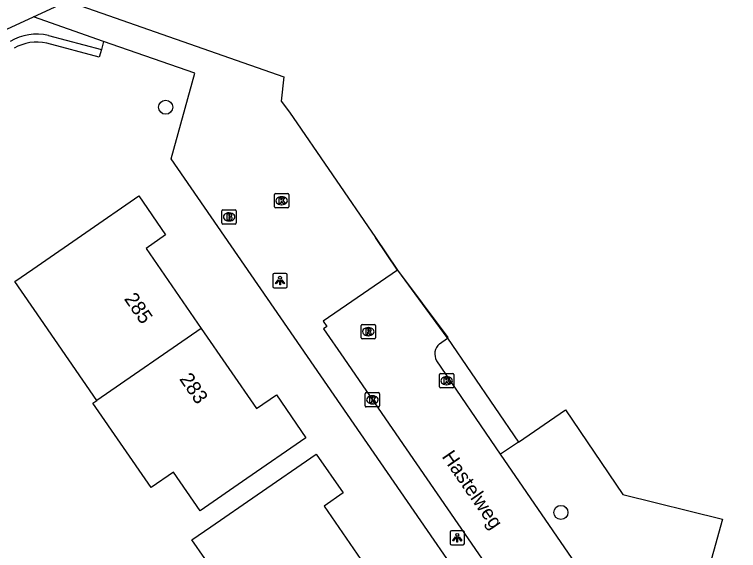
# Model space of a CAD drawing. Extents: x 157692 to 159670, y 381454 to 383289.
# Drawn here: x 158019.5 to 158069.9, y 383186.8 to 383224.2 of the extents above; entities that cross this region are included whole.
import ezdxf

# ---------------------------------------------------------------- set-up
doc = ezdxf.new("R2010")
doc.units = 0
for name, color, linetype in [('IMGEO_Boom', 7, 'Continuous'), ('IMGEO_Brandkraan', 7, 'Continuous'), ('IMGEO_Fietspad_open', 7, 'Continuous'), ('IMGEO_Groenvoorziening', 7, 'Continuous'), ('IMGEO_Hek', 7, 'Continuous'), ('IMGEO_Kolk', 7, 'Continuous'), ('IMGEO_Lichtpunt', 7, 'Continuous'), ('IMGEO_Muur', 7, 'Continuous'), ('IMGEO_Openbare_ruimte_label', 7, 'Continuous'), ('IMGEO_Pand', 7, 'Continuous'), ('IMGEO_Pand_nummerreeks', 7, 'Continuous'), ('IMGEO_Rijbaan_lokaal_open', 7, 'Continuous'), ('IMGEO_Rioolput', 7, 'Continuous'), ('IMGEO_Voetpad_open', 7, 'Continuous')]:
    doc.layers.add(name, color=color, linetype=linetype)

msp = doc.modelspace()

# ---------------------------------------------------------------- linework, layer by layer
at = {"layer": 'IMGEO_Boom'}
for centre in [(158030.042, 383217.712), (158057.552, 383189.497)]:
    msp.add_circle(centre, 0.489, dxfattribs=at)
at = {"layer": 'IMGEO_Brandkraan'}
for p, q in [((158033.956, 383209.652), (158033.956, 383210.504)), ((158034.031, 383210.578), (158034.883, 383210.578)), ((158034.957, 383210.504), (158034.957, 383209.652)), ((158034.444, 383210.358), (158034.469, 383210.358)), ((158034.883, 383209.578), (158034.031, 383209.578)), ((158034.467, 383209.798), (158034.442, 383209.798))]:
    msp.add_line(p, q, dxfattribs=at)
for points in [[(158033.956, 383209.652), (158033.956, 383210.504)], [(158034.031, 383210.578), (158034.883, 383210.578)], [(158034.957, 383210.504), (158034.957, 383209.652)], [(158034.304, 383210.278), (158034.304, 383209.878), (158034.517, 383209.878)], [(158034.535, 383210.278), (158034.304, 383210.278)], [(158034.483, 383210.197), (158034.429, 383210.197), (158034.429, 383210.121)], [(158034.429, 383210.121), (158034.482, 383210.121)], [(158034.491, 383210.045), (158034.429, 383210.045), (158034.429, 383209.964)], [(158034.429, 383209.964), (158034.491, 383209.964)], [(158034.883, 383209.578), (158034.031, 383209.578)]]:
    msp.add_lwpolyline(points, dxfattribs=at)
for centre, radius, start, end in [((158034.033, 383210.502), 0.0765, 91.552, 178.448), ((158034.033, 383210.502), 0.0765, 91.552, 178.448), ((158034.881, 383210.502), 0.0765, 1.552, 88.448), ((158034.881, 383210.502), 0.0765, 1.552, 88.448), ((158034.484, 383210.159), 0.0379, 267.8285, 90.9355), ((158034.492, 383210.004), 0.0404, 269.8759, 90.5077), ((158034.539, 383210.133), 0.145, 59.4692, 91.5367), ((158034.564, 383210.18), 0.0922, 285.5137, 58.1501), ((158034.569, 383209.988), 0.105, 301.3115, 78.989), ((158034.033, 383209.654), 0.0765, 181.552, 268.448), ((158034.033, 383209.654), 0.0765, 181.552, 268.448), ((158034.523, 383210.129), 0.251, 268.6676, 293.5347), ((158034.881, 383209.654), 0.0765, 271.552, 358.448), ((158034.881, 383209.654), 0.0765, 271.552, 358.448)]:
    msp.add_arc(centre, radius, start, end, dxfattribs=at)
for centre, major_axis, ratio, start_param, end_param in [((158034.443, 383210.078), (-0.387, 0.002), 0.722429, 4.712389, 7.853982), ((158034.468, 383210.078), (-0.39, 0.002), 0.717154, 1.570796, 4.712389)]:
    msp.add_ellipse(centre, major_axis=major_axis, ratio=ratio, start_param=start_param, end_param=end_param, dxfattribs=at)
at = {"layer": 'IMGEO_Fietspad_open'}
msp.add_arc((157949.897, 383357.683), 149.367, 294.69857, 302.37928, dxfattribs=at)
at = {"layer": 'IMGEO_Groenvoorziening'}
for points in [[(158021.884, 383222.716), (158025.565, 383221.736)], [(158025.565, 383221.736), (158025.413, 383221.208), (158021.764, 383222.179)], [(158025.725, 383222.293), (158025.565, 383221.736)], [(158054.589, 383194.389), (158057.874, 383196.632), (158061.862, 383190.753), (158068.787, 383189.035), (158066.406, 383180.427)]]:
    msp.add_lwpolyline(points, dxfattribs=at)
for centre, radius, start, end in [((158021.088, 383219.158), 3.646, 77.3888, 120.8236), ((158021.087, 383219.16), 3.094, 77.3659, 120.8186)]:
    msp.add_arc(centre, radius, start, end, dxfattribs=at)
at = {"layer": 'IMGEO_Hek'}
msp.add_lwpolyline([(158046.186, 383206.369), (158049.691, 383201.687), (158049.702, 383201.671)], dxfattribs=at)
at = {"layer": 'IMGEO_Kolk'}
for p, q in [((158037.614, 383210.777), (158037.614, 383211.629)), ((158037.689, 383211.703), (158038.541, 383211.703)), ((158038.102, 383211.483), (158038.127, 383211.483)), ((158038.615, 383211.629), (158038.615, 383210.777)), ((158038.541, 383210.703), (158037.689, 383210.703)), ((158038.125, 383210.923), (158038.1, 383210.923)), ((158049.097, 383198.241), (158049.097, 383199.093)), ((158049.172, 383199.167), (158050.024, 383199.167)), ((158049.585, 383198.947), (158049.61, 383198.947)), ((158050.098, 383199.093), (158050.098, 383198.241)), ((158049.608, 383198.387), (158049.583, 383198.387)), ((158050.024, 383198.167), (158049.172, 383198.167)), ((158043.931, 383196.913), (158043.931, 383197.765)), ((158044.006, 383197.839), (158044.858, 383197.839)), ((158044.419, 383197.619), (158044.444, 383197.619)), ((158044.932, 383197.765), (158044.932, 383196.913)), ((158044.442, 383197.059), (158044.417, 383197.059)), ((158044.858, 383196.839), (158044.006, 383196.839))]:
    msp.add_line(p, q, dxfattribs=at)
for points in [[(158037.614, 383210.777), (158037.614, 383211.629)], [(158037.689, 383211.703), (158038.541, 383211.703)], [(158038.615, 383211.629), (158038.615, 383210.777)], [(158037.935, 383211.403), (158038.058, 383211.403), (158038.058, 383211.252), (158038.188, 383211.403), (158038.352, 383211.403), (158038.206, 383211.252), (158038.359, 383211.003), (158038.207, 383211.003), (158038.122, 383211.167), (158038.058, 383211.1), (158038.058, 383211.003), (158037.935, 383211.003), (158037.935, 383211.403)], [(158038.541, 383210.703), (158037.689, 383210.703)], [(158049.097, 383198.241), (158049.097, 383199.093)], [(158049.172, 383199.167), (158050.024, 383199.167)], [(158049.418, 383198.867), (158049.541, 383198.867), (158049.541, 383198.716), (158049.671, 383198.867), (158049.835, 383198.867), (158049.689, 383198.716), (158049.842, 383198.467), (158049.69, 383198.467), (158049.605, 383198.631), (158049.541, 383198.564), (158049.541, 383198.467), (158049.418, 383198.467), (158049.418, 383198.867)], [(158050.098, 383199.093), (158050.098, 383198.241)], [(158050.024, 383198.167), (158049.172, 383198.167)], [(158043.931, 383196.913), (158043.931, 383197.765)], [(158044.006, 383197.839), (158044.858, 383197.839)], [(158044.252, 383197.539), (158044.375, 383197.539), (158044.375, 383197.388), (158044.505, 383197.539), (158044.669, 383197.539), (158044.523, 383197.388), (158044.676, 383197.139), (158044.524, 383197.139), (158044.439, 383197.303), (158044.375, 383197.236), (158044.375, 383197.139), (158044.252, 383197.139), (158044.252, 383197.539)], [(158044.932, 383197.765), (158044.932, 383196.913)], [(158044.858, 383196.839), (158044.006, 383196.839)]]:
    msp.add_lwpolyline(points, dxfattribs=at)
for centre, start, end in [((158037.691, 383211.627), 91.552, 178.448), ((158037.691, 383211.627), 91.552, 178.448), ((158038.539, 383211.627), 1.552, 88.448), ((158038.539, 383211.627), 1.552, 88.448), ((158037.691, 383210.779), 181.552, 268.448), ((158037.691, 383210.779), 181.552, 268.448), ((158038.539, 383210.779), 271.552, 358.448), ((158038.539, 383210.779), 271.552, 358.448), ((158049.174, 383199.091), 91.552, 178.448), ((158049.174, 383199.091), 91.552, 178.448), ((158050.022, 383199.091), 1.552, 88.448), ((158050.022, 383199.091), 1.552, 88.448), ((158049.174, 383198.243), 181.552, 268.448), ((158049.174, 383198.243), 181.552, 268.448), ((158050.022, 383198.243), 271.552, 358.448), ((158050.022, 383198.243), 271.552, 358.448), ((158044.008, 383197.763), 91.552, 178.448), ((158044.008, 383197.763), 91.552, 178.448), ((158044.856, 383197.763), 1.552, 88.448), ((158044.856, 383197.763), 1.552, 88.448), ((158044.008, 383196.915), 181.552, 268.448), ((158044.008, 383196.915), 181.552, 268.448), ((158044.856, 383196.915), 271.552, 358.448), ((158044.856, 383196.915), 271.552, 358.448)]:
    msp.add_arc(centre, 0.0765, start, end, dxfattribs=at)
for centre, major_axis, ratio, start_param, end_param in [((158038.101, 383211.203), (-0.387, 0.002), 0.722429, 4.712389, 7.853982), ((158038.126, 383211.203), (-0.39, 0.002), 0.717154, 1.570796, 4.712389), ((158049.584, 383198.667), (-0.387, 0.002), 0.722429, 4.712389, 7.853982), ((158049.609, 383198.667), (-0.39, 0.002), 0.717154, 1.570796, 4.712389), ((158044.418, 383197.339), (-0.387, 0.002), 0.722429, 4.712389, 7.853982), ((158044.443, 383197.339), (-0.39, 0.002), 0.717154, 1.570796, 4.712389)]:
    msp.add_ellipse(centre, major_axis=major_axis, ratio=ratio, start_param=start_param, end_param=end_param, dxfattribs=at)
at = {"layer": 'IMGEO_Lichtpunt'}
for p, q in [((158037.501, 383206.041), (158037.501, 383205.234)), ((158037.501, 383206.041), (158037.501, 383205.234)), ((158038.403, 383206.136), (158037.595, 383206.136)), ((158038.403, 383206.136), (158037.595, 383206.136)), ((158038.497, 383205.234), (158038.497, 383206.041)), ((158038.497, 383205.234), (158038.497, 383206.041)), ((158037.595, 383205.14), (158038.403, 383205.14)), ((158037.595, 383205.14), (158038.403, 383205.14)), ((158049.836, 383188.13), (158049.836, 383187.323)), ((158049.836, 383188.13), (158049.836, 383187.323)), ((158050.738, 383188.225), (158049.93, 383188.225)), ((158050.738, 383188.225), (158049.93, 383188.225)), ((158050.832, 383187.323), (158050.832, 383188.13)), ((158050.832, 383187.323), (158050.832, 383188.13)), ((158049.93, 383187.229), (158050.738, 383187.229)), ((158049.93, 383187.229), (158050.738, 383187.229))]:
    msp.add_line(p, q, dxfattribs=at)
for points in [[(158037.875, 383205.705), (158037.914, 383205.677), (158037.726, 383205.415), (158037.688, 383205.442), (158037.875, 383205.705)], [(158037.977, 383205.657), (158038.024, 383205.657), (158038.024, 383205.335), (158037.977, 383205.335), (158037.977, 383205.657)], [(158038.087, 383205.677), (158038.125, 383205.704), (158038.312, 383205.442), (158038.273, 383205.414), (158038.087, 383205.677)], [(158050.21, 383187.794), (158050.249, 383187.766), (158050.061, 383187.504), (158050.023, 383187.531), (158050.21, 383187.794)], [(158050.422, 383187.766), (158050.46, 383187.793), (158050.647, 383187.531), (158050.608, 383187.503), (158050.422, 383187.766)], [(158050.312, 383187.746), (158050.359, 383187.746), (158050.359, 383187.424), (158050.312, 383187.424), (158050.312, 383187.746)]]:
    msp.add_lwpolyline(points, dxfattribs=at)
for centre in [(158038, 383205.839), (158050.335, 383187.928)]:
    msp.add_circle(centre, 0.0994, dxfattribs=at)
for centre, start, end in [((158037.595, 383206.041), 90, 180), ((158037.595, 383206.041), 90, 180), ((158038.403, 383206.041), 0, 90), ((158038.403, 383206.041), 0, 90), ((158037.595, 383205.234), 180, 270), ((158037.595, 383205.234), 180, 270), ((158038.403, 383205.234), 270, 0), ((158038.403, 383205.234), 270, 360), ((158049.93, 383188.13), 90, 180), ((158049.93, 383188.13), 90, 180), ((158050.738, 383188.13), 0, 90), ((158050.738, 383188.13), 0, 90), ((158049.93, 383187.323), 180, 270), ((158049.93, 383187.323), 180, 270), ((158050.738, 383187.323), 270, 0), ((158050.738, 383187.323), 270, 360)]:
    msp.add_arc(centre, 0.0946, start, end, dxfattribs=at)
at = {"layer": 'IMGEO_Muur'}
msp.add_lwpolyline([(158046.186, 383206.369), (158044.638, 383208.653)], dxfattribs=at)
at = {"layer": 'IMGEO_Pand'}
for points in [[(158025.254, 383197.293), (158021.351, 383202.953), (158019.538, 383205.582), (158020.792, 383206.447), (158028.168, 383211.534), (158030.036, 383208.825), (158028.674, 383207.885), (158032.522, 383202.305)], [(158032.522, 383202.305), (158036.369, 383196.727), (158037.748, 383197.679), (158039.803, 383194.699), (158035.687, 383191.861), (158032.434, 383189.617), (158030.582, 383192.303), (158029.032, 383191.234), (158024.983, 383197.106), (158025.254, 383197.293)], [(158032.522, 383202.305), (158025.254, 383197.293)], [(158037.575, 383179.32), (158033.671, 383184.982), (158031.87, 383187.594), (158033.189, 383188.504), (158036.41, 383190.726), (158040.525, 383193.564), (158042.397, 383190.85), (158041.062, 383189.929), (158044.895, 383184.371)]]:
    msp.add_lwpolyline(points, dxfattribs=at)
at = {"layer": 'IMGEO_Rijbaan_lokaal_open'}
for points in [[(158046.186, 383206.369), (158040.995, 383202.812), (158041.25, 383202.441), (158041.026, 383202.287), (158042.442, 383200.229), (158044.273, 383197.568), (158044.834, 383196.753), (158046.772, 383193.935), (158054.687, 383182.43), (158058.967, 383176.21), (158067.013, 383164.515), (158068.841, 383161.857), (158069.911, 383160.302)], [(158046.186, 383206.369), (158049.607, 383201.687), (158049.646, 383201.631)], [(158049.108, 383201.245), (158049.646, 383201.631)], [(158053.356, 383193.562), (158048.903, 383200.054)], [(158062.774, 383179.831), (158053.356, 383193.562)]]:
    msp.add_lwpolyline(points, dxfattribs=at)
msp.add_arc((158049.707, 383200.529), 0.934, 129.9125, 210.5549, dxfattribs=at)
at = {"layer": 'IMGEO_Rioolput'}
for p, q in [((158043.645, 383201.658), (158043.645, 383202.51)), ((158043.72, 383202.584), (158044.572, 383202.584)), ((158044.646, 383202.51), (158044.646, 383201.658)), ((158044.133, 383202.364), (158044.158, 383202.364)), ((158044.572, 383201.584), (158043.72, 383201.584)), ((158044.156, 383201.804), (158044.131, 383201.804))]:
    msp.add_line(p, q, dxfattribs=at)
for points in [[(158043.645, 383201.658), (158043.645, 383202.51)], [(158043.72, 383202.584), (158044.572, 383202.584)], [(158044.646, 383202.51), (158044.646, 383201.658)], [(158044.234, 383202.282), (158043.982, 383202.284), (158043.982, 383201.884)], [(158043.982, 383201.884), (158044.106, 383201.884), (158044.106, 383202.046), (158044.117, 383202.046)], [(158044.16, 383202.203), (158044.106, 383202.203), (158044.106, 383202.122)], [(158044.106, 383202.122), (158044.158, 383202.122)], [(158044.164, 383202.017), (158044.235, 383201.884), (158044.375, 383201.884), (158044.31, 383202.01)], [(158044.572, 383201.584), (158043.72, 383201.584)]]:
    msp.add_lwpolyline(points, dxfattribs=at)
for centre, radius, start, end in [((158043.722, 383202.508), 0.0765, 91.552, 178.448), ((158043.722, 383202.508), 0.0765, 91.552, 178.448), ((158044.57, 383202.508), 0.0765, 1.552, 88.448), ((158044.57, 383202.508), 0.0765, 1.552, 88.448), ((158044.116, 383201.993), 0.0533, 26.0293, 88.6989), ((158044.142, 383202.311), 0.19, 274.7715, 282.9687), ((158044.166, 383202.107), 0.0964, 77.0061, 93.1865), ((158044.18, 383202.164), 0.0378, 276.6634, 79.6772), ((158044.233, 383202.172), 0.109, 350.3612, 89.416), ((158044.231, 383202.172), 0.112, 277.5842, 350.9817), ((158044.215, 383201.957), 0.108, 29.5134, 73.7905), ((158043.722, 383201.66), 0.0765, 181.552, 268.448), ((158043.722, 383201.66), 0.0765, 181.552, 268.448), ((158044.57, 383201.66), 0.0765, 271.552, 358.448), ((158044.57, 383201.66), 0.0765, 271.552, 358.448)]:
    msp.add_arc(centre, radius, start, end, dxfattribs=at)
for centre, major_axis, ratio, start_param, end_param in [((158044.132, 383202.084), (-0.387, 0.002), 0.722429, 4.712389, 7.853982), ((158044.157, 383202.084), (-0.39, 0.002), 0.717154, 1.570796, 4.712389)]:
    msp.add_ellipse(centre, major_axis=major_axis, ratio=ratio, start_param=start_param, end_param=end_param, dxfattribs=at)
at = {"layer": 'IMGEO_Voetpad_open'}
for points in [[(158020.839, 383224.003), (158023.215, 383225.093)], [(158023.215, 383225.093), (158038.261, 383219.833), (158038.092, 383218.129), (158038.663, 383217.364), (158044.638, 383208.653), (158046.186, 383206.369)], [(157985.76, 383208.168), (158000, 383214.573), (158014.4, 383221.049), (158020.839, 383224.003)], [(158025.725, 383222.293), (158020.839, 383224.003)], [(158068.369, 383159.087), (158067.708, 383160.045), (158030.416, 383214.118), (158032.065, 383220.075), (158025.725, 383222.293)], [(158049.646, 383201.631), (158054.589, 383194.389)], [(158054.589, 383194.389), (158053.356, 383193.562)]]:
    msp.add_lwpolyline(points, dxfattribs=at)

# ---------------------------------------------------------------- texts
at = {"layer": 'IMGEO_Openbare_ruimte_label'}
msp.add_text('Hastelweg', height=1, rotation=304.4849, dxfattribs=at).set_placement((158049.229, 383193.385))
at = {"layer": 'IMGEO_Pand_nummerreeks'}
for s, p in [('285', (158027.114, 383204.368)), ('283', (158030.962, 383198.789))]:
    msp.add_text(s, height=1, rotation=304.5893, dxfattribs=at).set_placement(p)

doc.saveas('drawing.dxf')
